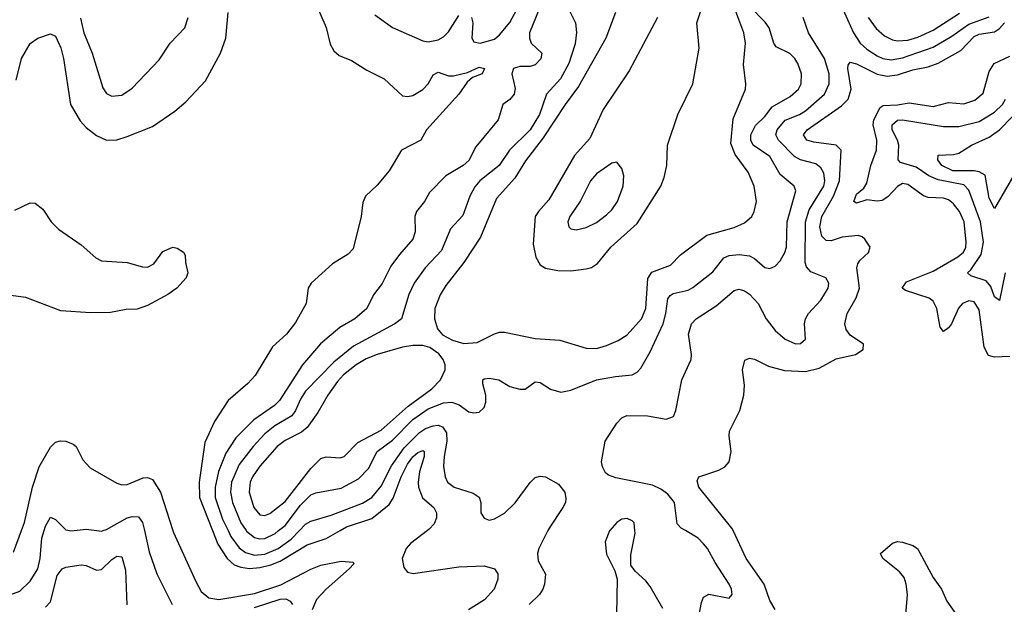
# Model space of a CAD drawing. Header units: inches. Extents: x 884549 to 1028252, y 526810 to 653624.
# Tile 936 of 1056: x 1011289 to 1015149, y 609711 to 612002. Entities that reach past the tile are written whole.
import ezdxf

# ---------------------------------------------------------------- set-up
doc = ezdxf.new("R2010")
doc.units = ezdxf.units.IN
doc.header["$MEASUREMENT"] = 0
doc.layers.add('B0610', color=7, linetype='Continuous')
doc.layers.add('B0611', color=7, linetype='Continuous')

msp = doc.modelspace()

# ---------------------------------------------------------------- linework, layer by layer
at = {"layer": 'B0610', "color": 5}
for points, elevation in [([(1011250, 609747.6), (1011290, 609762.1), (1011330, 609802.3), (1011359.9, 609850), (1011369.1, 609890), (1011375.4, 609970), (1011384.7, 610000)], 2660), ([(1011264.8, 609915.2), (1011296.4, 610000)], 2680), ([(1011484, 610000), (1011490, 609998.6), (1011503, 610000)], 2660), ([(1011591.9, 610000), (1011610, 609997.8), (1011617, 610000)], 2660), ([(1011778.3, 610000), (1011797, 609917), (1011826.3, 609830), (1011887.1, 609710)], 2660), ([(1011889.6, 610000), (1011892.2, 609992.2), (1011979.9, 609799.9), (1012001.2, 609761.2), (1012030, 609736), (1012070, 609729.4), (1012210, 609752.9), (1012312.5, 609787.5), (1012430, 609848.5), (1012470, 609864.7), (1012550, 609880.1), (1012596.6, 609876.6), (1012598.7, 609870), (1012580.1, 609850), (1012490, 609769.9), (1012453.3, 609730), (1012435.2, 609690)], 2680), ([(1012045.2, 610000), (1012066.3, 609946.3), (1012102.2, 609890), (1012130, 609866.4), (1012156.5, 609856.5), (1012190, 609851.8), (1012230, 609854.7), (1012274.2, 609865.8), (1012310, 609880.4), (1012416.2, 609943.8), (1012490.7, 609969.3), (1012545.1, 610000)], 2720), ([(1012106.2, 610000), (1012117.3, 609977.3), (1012150, 609933), (1012174.1, 609914.1), (1012210, 609903.2), (1012250, 609907.7), (1012301.9, 609930), (1012353.5, 609966.5), (1012386.2, 610000)], 2740), ([(1012176.8, 610000), (1012178.1, 609998.1), (1012210, 609972.9), (1012230, 609967.5), (1012250, 609969), (1012290, 609989), (1012304.2, 610000)], 2760), ([(1012887.7, 610000), (1012821.6, 609950), (1012803.9, 609930), (1012788.6, 609890), (1012795.5, 609855.5), (1012810, 609836.4), (1012831.5, 609831.5), (1013010, 609857.8), (1013110, 609862), (1013150.4, 609850), (1013164, 609830), (1013163, 609810), (1013149.4, 609770), (1013110.9, 609729.1), (1013049.1, 609690)], 2720), ([(1013359.8, 610000), (1013323.8, 609930), (1013318.9, 609910), (1013321.3, 609881.3), (1013350.2, 609829.8), (1013346.7, 609790), (1013340.4, 609770), (1013327.2, 609750), (1013285.8, 609710)], 2740), ([(1013602.9, 610000), (1013601.6, 609998.4), (1013584.5, 609955.5), (1013590, 609907.3), (1013622.5, 609842.5), (1013631, 609810), (1013629, 609671)], 2760), ([(1013810, 609695.1), (1013760.7, 609780.7), (1013743.3, 609803.3), (1013701.2, 609841.2), (1013684.8, 609864.8), (1013684.8, 609904.8), (1013702.2, 609990), (1013701, 610000)], 2760), ([(1013952.2, 609670), (1013961.2, 609718.8), (1013970, 609738.7), (1013990, 609750.3), (1014070, 609735.5), (1014081.6, 609750), (1014079.1, 609770), (1014069.7, 609790), (1014015, 609875), (1013985.5, 609930), (1013970, 609948.7), (1013948.9, 609970), (1013899.2, 610000)], 2740), ([(1014250, 609690.9), (1014230, 609726.3), (1014207.7, 609790), (1014136.9, 609890), (1014085.3, 610000)], 2720), ([(1014762.2, 609670), (1014769, 609750), (1014764.6, 609790), (1014756, 609816), (1014737.9, 609837.9), (1014673, 609890), (1014663, 609910), (1014710, 609950.5), (1014730, 609957.1), (1014750, 609954.9), (1014790, 609941.1), (1014808, 609930), (1014870, 609816.3), (1014902, 609770), (1014923.4, 609723.4), (1014961.7, 609670)], 2680), ([(1011390, 609700.1), (1011410, 609720.7), (1011436.3, 609823.7), (1011455.4, 609850), (1011470, 609857), (1011530, 609866.2), (1011550, 609862.6), (1011590, 609844.7), (1011610, 609847.3), (1011650, 609887), (1011670, 609900.2), (1011690, 609897.3), (1011704.6, 609844.6), (1011709.5, 609709.5)], 2640), ([(1012210, 609699.2), (1012310, 609731.8), (1012332.6, 609732.6), (1012350, 609723), (1012358.5, 609710)], 2660)]:
    msp.add_lwpolyline(points, dxfattribs=dict(at, elevation=elevation))
at = {"layer": 'B0611', "color": 5}
for points, elevation in [([(1013060.2, 612010), (1013065.1, 611990), (1013061.5, 611930), (1013070, 611914.9), (1013094, 611910), (1013150, 611925.4), (1013170, 611942), (1013210, 611990.7), (1013266, 612094)], 2740), ([(1013789.7, 612010), (1013678, 611802), (1013575.9, 611650), (1013524.4, 611535.6), (1013463.6, 611470), (1013363.9, 611296.1), (1013322.3, 611250), (1013310.1, 611230), (1013301.8, 611121.8), (1013311.8, 611071.8), (1013330, 611041.3), (1013350, 611027.8), (1013398.4, 611018.4), (1013450, 611017.8), (1013510, 611025.1), (1013530, 611031.1), (1013553.8, 611046.2), (1013606, 611110), (1013710, 611202.7), (1013802, 611350), (1013816, 611384), (1013825.3, 611430), (1013828.2, 611510), (1013868.8, 611630), (1013927.5, 611750), (1013952.8, 611890), (1013943.2, 611990), (1013976.2, 612090)], 2820), ([(1012456.9, 612050), (1012490.7, 611970.7), (1012506.1, 611906.1), (1012520.3, 611880.3), (1012541.5, 611861.5), (1012590, 611842.4), (1012650, 611803.6), (1012718.4, 611770), (1012790, 611704), (1012810, 611700.2), (1012830, 611705.1), (1012870, 611727.9), (1012889.9, 611750), (1012910, 611785.4), (1012930, 611796.3), (1012970, 611781.6), (1012990, 611781.2), (1013045.1, 611794.9), (1013090, 611815.6), (1013110.9, 611810.9), (1013102, 611790), (1013064.1, 611775.9), (1013043.3, 611756.7), (1013010.1, 611709.9), (1012883.9, 611570), (1012861.2, 611530), (1012786.5, 611490), (1012738, 611410), (1012690, 611352.8), (1012644.2, 611310), (1012634.5, 611285.5), (1012627.9, 611230), (1012596.5, 611103.5), (1012577, 611083), (1012515.4, 611044.6), (1012431.6, 610970), (1012420.3, 610950), (1012412.3, 610890), (1012370, 610815.1), (1012334.9, 610770), (1012280.4, 610719.6), (1012212.3, 610607.7), (1012183.6, 610576.4), (1012106.7, 610510), (1012053.1, 610426.9), (1012014.9, 610345.1), (1011993.3, 610190), (1011993.9, 610130), (1012045.2, 610000)], 2720), ([(1013339.8, 612080.2), (1013287, 611950), (1013287.4, 611930), (1013294.6, 611910), (1013335.5, 611870), (1013331.8, 611848.2), (1013310, 611825), (1013290, 611818.8), (1013250, 611818.5), (1013225, 611810), (1013218.9, 611790), (1013231.6, 611731.6), (1013227, 611710), (1013210, 611688.8), (1013183.1, 611670), (1013164.7, 611610), (1013076.8, 611503.2), (1013049.3, 611450), (1013028.1, 611430), (1012960.2, 611390), (1012895.5, 611324.5), (1012876.1, 611290), (1012845, 611250), (1012838.4, 611230), (1012838.8, 611170), (1012830, 611141.6), (1012777.8, 611082.2), (1012744.5, 611035.5), (1012710, 610968.5), (1012676.6, 610923.4), (1012650.2, 610870), (1012603.2, 610830), (1012544.2, 610795.8), (1012468.1, 610731.9), (1012398.4, 610650), (1012307.3, 610510), (1012288.2, 610490), (1012206.5, 610433.5), (1012136.9, 610363.1), (1012096.7, 610303.3), (1012068.8, 610231.2), (1012055.2, 610170), (1012055.7, 610130), (1012084.4, 610044.4), (1012106.2, 610000)], 2740), ([(1013427.8, 612070), (1013467.9, 611990), (1013471.8, 611951.8), (1013467.2, 611907.2), (1013441.9, 611830), (1013408.6, 611770), (1013353.7, 611710), (1013326.5, 611630), (1013290, 611570.5), (1013208.6, 611490), (1013168.8, 611430), (1013092.7, 611370), (1013072.8, 611347.2), (1013053.8, 611310), (1013026.1, 611233.9), (1012977.6, 611182.4), (1012942.7, 611097.3), (1012879.2, 611030), (1012835.5, 610970), (1012814.8, 610925.2), (1012785.8, 610830), (1012760.2, 610810), (1012597.1, 610722.9), (1012520.6, 610659.4), (1012410, 610546.5), (1012390, 610515.4), (1012370.9, 610470), (1012355.7, 610450), (1012289.8, 610410.2), (1012250, 610378.5), (1012204, 610330), (1012150, 610258.6), (1012119.9, 610190), (1012115.7, 610150), (1012122.9, 610110), (1012156.4, 610030), (1012176.8, 610000)], 2760), ([(1012304.2, 610000), (1012330, 610020.1), (1012390, 610099.9), (1012430, 610139.6), (1012450, 610148.2), (1012550, 610166.7), (1012616.8, 610203.2), (1012656.9, 610243.1), (1012691.1, 610310), (1012750, 610354.7), (1012830, 610434.9), (1012890, 610476.4), (1012950, 610500.4), (1012983.6, 610503.6), (1013012.2, 610492.2), (1013050, 610465.5), (1013070, 610460.9), (1013090, 610463.7), (1013110, 610482), (1013116.5, 610503.5), (1013116.3, 610530), (1013104.7, 610575.3), (1013105.1, 610590), (1013110, 610594.4), (1013130, 610596.6), (1013167.7, 610590), (1013210, 610564.2), (1013250, 610554.3), (1013270, 610554.6), (1013310, 610582.3), (1013330, 610580.7), (1013370, 610553.8), (1013410, 610542.4), (1013450, 610550.2), (1013549.9, 610590.1), (1013624.2, 610604.2), (1013690, 610610.2), (1013710, 610620.3), (1013724.1, 610635.9), (1013760.2, 610699.8), (1013811.9, 610810), (1013822.5, 610850), (1013830, 610908.2), (1013839.4, 610920.6), (1013850.9, 610929.1), (1013910, 610942.1), (1013927.8, 610952.2), (1014006.7, 611013.2), (1014050, 611068.7), (1014070, 611077.5), (1014110, 611081.9), (1014150, 611076.6), (1014170, 611066.2), (1014210, 611031.3), (1014230, 611027.2), (1014250, 611036.5), (1014270, 611056.5), (1014288.6, 611090), (1014294.5, 611110), (1014297.5, 611210), (1014331.2, 611331.2), (1014325.6, 611350), (1014270, 611395.2), (1014230, 611465.9), (1014163.9, 611510), (1014155.4, 611530), (1014155.7, 611550), (1014173.4, 611586.6), (1014210, 611622.8), (1014239.1, 611660.9), (1014310, 611700.4), (1014341.4, 611730), (1014351.9, 611750), (1014353.2, 611790), (1014339.1, 611830), (1014327.1, 611850), (1014308.7, 611868.7), (1014255, 611895), (1014245.4, 611910), (1014227.5, 611970), (1014212, 611991.9), (1014150, 612054.9)], 2760), ([(1013624.7, 612030), (1013586.4, 611930), (1013480.2, 611739.8), (1013426.8, 611670), (1013341.1, 611538.9), (1013271.8, 611448.2), (1013230, 611380.3), (1013158.6, 611301.4), (1013095.3, 611150), (1013030.1, 611050), (1012959.8, 610960.2), (1012936.9, 610923.1), (1012916.4, 610870), (1012915, 610830), (1012926.9, 610790), (1012946.5, 610766.5), (1012985.5, 610745.5), (1013030, 610733.2), (1013083, 610737), (1013150, 610771), (1013170, 610777.1), (1013190, 610777.1), (1013310, 610752.5), (1013406.4, 610746.4), (1013510, 610714.3), (1013550, 610713.8), (1013590, 610725.1), (1013635, 610745), (1013670, 610766.6), (1013726, 610830), (1013743.4, 610870), (1013751.8, 610988.2), (1013766.9, 611013.1), (1013840.6, 611039.4), (1013879.9, 611080.1), (1013982.1, 611157.9), (1014090, 611187), (1014130, 611206), (1014158.7, 611230), (1014168.9, 611250), (1014177, 611290), (1014167.8, 611350), (1014144.3, 611404.3), (1014093.3, 611473.2), (1014077.1, 611517.1), (1014086.5, 611613.5), (1014134, 611730), (1014135.7, 611750), (1014126.5, 611826.5), (1014133.9, 611910), (1014127.6, 611950), (1014084.8, 612064.8)], 2780), ([(1014510, 612055.2), (1014557.4, 611950), (1014584.1, 611910), (1014610, 611886), (1014650, 611860.1), (1014673.1, 611850), (1014704.8, 611844.8), (1014750, 611852.3), (1014870, 611893.8), (1014943.4, 611936.6), (1015010, 611984.5), (1015090, 612013.3)], 2740), ([(1011274.8, 611765.2), (1011295.9, 611850), (1011330, 611908.3), (1011360.4, 611930), (1011410, 611946), (1011430, 611936.9), (1011450, 611892), (1011460.9, 611850), (1011488.8, 611670), (1011525.7, 611605.7), (1011550, 611579.8), (1011590, 611548.4), (1011630, 611530.2), (1011670, 611531.2), (1011710, 611543.9), (1011810, 611583.2), (1011897.2, 611642.8), (1011940.6, 611679.4), (1012017.4, 611762.6), (1012076.3, 611870), (1012097.4, 611930), (1012105.8, 612030)], 2720), ([(1011528.2, 612008.2), (1011540.1, 611950), (1011573.7, 611870), (1011615.4, 611735.4), (1011630, 611712.4), (1011650, 611702.7), (1011690, 611705.8), (1011730, 611734), (1011835.4, 611844.6), (1011879.7, 611910), (1011936.9, 611970), (1011949.7, 612010)], 2740), ([(1012680.9, 612020.9), (1012750, 611971.1), (1012870, 611918.6), (1012890, 611915), (1012930, 611923), (1012950, 611934.4), (1012970, 611954.3), (1013010, 612017.7)], 2740), ([(1013899.2, 610000), (1013882.7, 610010), (1013866.5, 610026.5), (1013855.7, 610110), (1013830, 610142.4), (1013802.2, 610162.2), (1013770, 610177.3), (1013626.2, 610206.2), (1013597.1, 610217.1), (1013586.1, 610226.1), (1013573.3, 610250), (1013569.7, 610270), (1013584, 610350), (1013630, 610420.3), (1013650, 610441.5), (1013669.2, 610450.8), (1013750, 610450.2), (1013823.1, 610436.9), (1013852.7, 610447.3), (1013861.7, 610470), (1013884.5, 610590), (1013921.5, 610670), (1013922.7, 610690), (1013910.5, 610770), (1013922.9, 610810), (1013940.3, 610830), (1014019, 610881), (1014090, 610941), (1014110, 610945.8), (1014130, 610939.8), (1014150, 610926.2), (1014183.5, 610890), (1014215, 610830), (1014250, 610784.2), (1014290, 610750.2), (1014330, 610731.4), (1014350, 610732.9), (1014369.7, 610750), (1014365.7, 610810), (1014369.8, 610830), (1014381.5, 610850), (1014430, 610902.4), (1014458.7, 610950), (1014461, 610970), (1014449.8, 610989.8), (1014390, 611013.8), (1014372.9, 611032.9), (1014368.5, 611050), (1014369, 611210), (1014383.9, 611256.1), (1014441, 611350), (1014445.8, 611370), (1014440.8, 611400.8), (1014430, 611421.6), (1014410, 611437.6), (1014350, 611452.4), (1014326.1, 611466.1), (1014263, 611530), (1014253.1, 611550), (1014258.8, 611570), (1014290, 611607.9), (1014346.3, 611630), (1014370, 611644.2), (1014443.9, 611710), (1014462.3, 611750), (1014462, 611790), (1014443.4, 611850), (1014381.3, 611950), (1014360.9, 612010)], 2740), ([(1014615.1, 612010), (1014646.6, 611966.6), (1014678.9, 611938.9), (1014710, 611923), (1014730, 611918.7), (1014770, 611921.7), (1014810, 611933.9), (1014870, 611960.7), (1014972.8, 612027.2)], 2760), ([(1014085.3, 610000), (1014080.6, 610010), (1013950.8, 610170), (1013944.8, 610195.2), (1013951.6, 610210), (1014030, 610236.6), (1014052.8, 610250), (1014069.8, 610270), (1014078.5, 610310), (1014069.7, 610370), (1014071.1, 610390), (1014111.9, 610470), (1014127.8, 610530), (1014129.8, 610570), (1014122, 610630), (1014131.7, 610668.3), (1014150, 610674.9), (1014170, 610671.4), (1014224.2, 610644.2), (1014286.9, 610626.9), (1014370, 610623.1), (1014423.7, 610636.3), (1014490, 610672.3), (1014565.2, 610690), (1014595.1, 610710), (1014596.2, 610730), (1014545.2, 610765.2), (1014528.4, 610788.4), (1014524, 610810), (1014532.5, 610850), (1014568.6, 610911.4), (1014581.3, 610950), (1014571, 611029), (1014574.5, 611045.5), (1014582.1, 611057.9), (1014616.8, 611090), (1014622.4, 611110), (1014602.1, 611142.1), (1014591.2, 611151.2), (1014575.6, 611155.6), (1014512.7, 611150), (1014470, 611134.8), (1014450, 611136.2), (1014434.1, 611154.1), (1014426.3, 611190), (1014433.5, 611230), (1014479.7, 611310), (1014502.5, 611370), (1014509.3, 611490), (1014489.7, 611510), (1014401.9, 611521.9), (1014374.5, 611530), (1014361.7, 611550), (1014376.3, 611570), (1014510, 611663.6), (1014536.6, 611690), (1014548.7, 611730), (1014535.3, 611810), (1014536.6, 611823.4), (1014545.2, 611834.8), (1014570, 611828.5), (1014650, 611787.7), (1014690, 611780.2), (1014730, 611785.4), (1014790, 611805.9), (1014850, 611816.5), (1014890, 611830.8), (1014978.5, 611881.5), (1015030, 611936), (1015050, 611944.8), (1015110, 611953.9), (1015130, 611967.4), (1015150, 611990.1)], 2720), ([(1015170, 610681.9), (1015110, 610679.1), (1015086.2, 610686.2), (1015070, 610718.7), (1015050, 610865.1), (1015030, 610895.7), (1015010, 610900.6), (1014985.3, 610890), (1014968.7, 610871.3), (1014941.6, 610810), (1014930, 610794.6), (1014910, 610780.3), (1014896.9, 610796.9), (1014883.7, 610870), (1014870, 610898.7), (1014854, 610910), (1014761, 610941), (1014748.1, 610950), (1014765.8, 610974.2), (1014870, 611016.4), (1014966.9, 611073.1), (1014989.2, 611090.8), (1014998.1, 611110), (1014999.9, 611130), (1014990.8, 611209.2), (1014973.3, 611250), (1014950, 611279.9), (1014930, 611295.6), (1014910, 611302.7), (1014850, 611305), (1014831.4, 611311.4), (1014770, 611356.4), (1014750, 611360.2), (1014730, 611348.7), (1014692.7, 611307.3), (1014670, 611293.8), (1014650, 611291.2), (1014610, 611295.8), (1014570, 611283.1), (1014558.3, 611290), (1014570, 611318), (1014598.1, 611341.9), (1014610, 611361.8), (1014625.9, 611430), (1014648.2, 611490), (1014648.8, 611530), (1014634.6, 611590), (1014637.5, 611610), (1014662.7, 611657.3), (1014674, 611666), (1014730, 611668.2), (1014775.4, 611675.4), (1014870, 611661.1), (1014930, 611677.9), (1014990, 611671.6), (1015033.6, 611686.4), (1015066.3, 611713.7), (1015090, 611798.2), (1015109.4, 611830), (1015170, 611859.1)], 2680), ([(1015151.8, 611010), (1015130, 610901.6), (1015110, 610915.6), (1015096.4, 610956.4), (1015078.2, 610978.2), (1015017.8, 610997.8), (1015005.1, 611010), (1015018.2, 611021.8), (1015057.8, 611082.2), (1015066.8, 611130), (1015055, 611210), (1015010, 611333.6), (1014990, 611354.7), (1014890, 611373.7), (1014853.5, 611390), (1014803.9, 611423.9), (1014741.8, 611441.8), (1014732.1, 611452.1), (1014735.6, 611510), (1014730.2, 611530.2), (1014709.2, 611570), (1014709.2, 611590), (1014730, 611608.3), (1014750, 611609.7), (1014910, 611582.8), (1014970, 611583.7), (1015050, 611603.5), (1015110, 611639.2), (1015142, 611670), (1015152.9, 611690)], 2660), ([(1015230.1, 611470), (1015110, 611262.3), (1015090, 611302.6), (1015073.1, 611393.1), (1015050, 611405.8), (1015030, 611409.6), (1014947.1, 611410), (1014904.2, 611430), (1014887.9, 611452.1), (1014889.1, 611470.9), (1014950, 611473.3), (1014970, 611479.1), (1015019.8, 611510), (1015090, 611540.9), (1015130, 611570.5), (1015179.2, 611620.8)], 2640), ([(1011270, 611256), (1011330, 611283.7), (1011350, 611283.1), (1011380, 611259.9), (1011412.9, 611210), (1011441.1, 611181.1), (1011530, 611119.8), (1011588.2, 611068.2), (1011610, 611057.5), (1011711, 611051), (1011770, 611033.7), (1011790, 611032), (1011814.5, 611045.5), (1011850, 611093), (1011890, 611110.6), (1011907.1, 611107.1), (1011931, 611091), (1011938.5, 611078.5), (1011939.5, 611050), (1011948.5, 611010), (1011942.3, 610990), (1011905, 610950), (1011870, 610924.9), (1011790, 610882.4), (1011750, 610867.3), (1011706.5, 610866.5), (1011645.7, 610854.3), (1011567.2, 610852.8), (1011450, 610861.6), (1011313, 610913), (1011224.6, 610924.6)], 2680), ([(1012386.2, 610000), (1012410, 610024.5), (1012430, 610037.5), (1012510, 610060.1), (1012632.4, 610107.6), (1012670, 610129.6), (1012705.9, 610174.1), (1012746.2, 610253.8), (1012796.1, 610323.9), (1012855.9, 610384.1), (1012880.4, 610399.6), (1012910, 610410.8), (1012930, 610412.6), (1012946.5, 610406.5), (1012962.6, 610382.6), (1012964.2, 610350), (1012953, 610290), (1012950.8, 610250.8), (1012957.1, 610210), (1012966.4, 610190), (1012992.2, 610170), (1013066.4, 610146.4), (1013090, 610130.4), (1013096.5, 610110), (1013096.4, 610070), (1013110, 610048.2), (1013130, 610041.3), (1013150, 610045.7), (1013190, 610067.6), (1013231.9, 610108.1), (1013290, 610188.2), (1013310, 610207.7), (1013330, 610213), (1013350.3, 610210.3), (1013401.7, 610181.7), (1013426, 610150), (1013430, 610126), (1013428.7, 610110), (1013418, 610090), (1013366.7, 610013.3), (1013359.8, 610000)], 2740), ([(1011296.4, 610000), (1011308.3, 610031.7), (1011339.4, 610170), (1011366.2, 610250), (1011410, 610327.2), (1011430, 610346.7), (1011448.6, 610351.4), (1011470.6, 610350), (1011498.4, 610338.4), (1011510, 610328.8), (1011537.3, 610277.3), (1011565.3, 610245.3), (1011670, 610185.3), (1011690, 610178.9), (1011710, 610180.8), (1011772.9, 610207.1), (1011790, 610208.6), (1011810, 610199.8), (1011840.7, 610150), (1011889.6, 610000)], 2680), ([(1012545.1, 610000), (1012570, 610014.1), (1012670, 610047.2), (1012737.5, 610102.5), (1012752.8, 610127.2), (1012784.4, 610210), (1012810, 610259.9), (1012830, 610289.6), (1012850, 610306.4), (1012870, 610314), (1012874.3, 610310), (1012874.9, 610290), (1012857, 610230), (1012850.7, 610190), (1012852.5, 610170), (1012868, 610128), (1012913.2, 610090), (1012923.4, 610070), (1012922.8, 610050), (1012913.3, 610026.7), (1012894.7, 610005.3), (1012887.7, 610000)], 2720), ([(1011384.7, 610000), (1011390, 610017.1), (1011410, 610053), (1011430, 610043), (1011470, 610003.2), (1011484, 610000)], 2660), ([(1011617, 610000), (1011630, 610004), (1011710, 610049.6), (1011730, 610055.4), (1011754.4, 610054.4), (1011771.2, 610031.2), (1011778.3, 610000)], 2660), ([(1013701, 610000), (1013697.4, 610030), (1013690, 610038.7), (1013670, 610047.8), (1013650, 610044.2), (1013630, 610031.6), (1013602.9, 610000)], 2760), ([(1011503, 610000), (1011550, 610005), (1011591.9, 610000)], 2660)]:
    msp.add_lwpolyline(points, dxfattribs=dict(at, elevation=elevation))
for points, elevation in [([(1013630, 611443.7), (1013610, 611439.6), (1013550, 611398.3), (1013527.2, 611370), (1013487.4, 611292.6), (1013446, 611230), (1013438.3, 611210), (1013442, 611190), (1013450, 611182), (1013470, 611178.3), (1013510, 611187.6), (1013550, 611207.7), (1013590, 611236.9), (1013610, 611256.9), (1013632.2, 611290), (1013654.2, 611350), (1013656.8, 611390), (1013650, 611419.3)], 2840), ([(1012830, 610725.2), (1012790, 610718.1), (1012691.1, 610690), (1012647.2, 610672.8), (1012608.4, 610650), (1012559.1, 610610), (1012535.3, 610584.7), (1012496.6, 610530), (1012457.7, 610462.3), (1012416.4, 610403.6), (1012394.1, 610385.9), (1012330, 610353.4), (1012299, 610330), (1012230, 610252.7), (1012201.4, 610210), (1012193.2, 610190), (1012189.2, 610150), (1012206.4, 610090), (1012230, 610061.9), (1012250, 610059.5), (1012270, 610066.8), (1012330, 610113.6), (1012430, 610242.7), (1012470, 610282.4), (1012490, 610289), (1012544.8, 610284.8), (1012560.7, 610290), (1012615.3, 610344.7), (1012706.7, 610393.3), (1012812, 610488), (1012904.9, 610555.1), (1012938.3, 610590), (1012956.4, 610630), (1012956.9, 610650), (1012949.6, 610670), (1012932.5, 610692.5), (1012897.1, 610717.1), (1012870, 610724.9)], 2780)]:
    msp.add_lwpolyline(points, close=True, dxfattribs=dict(at, elevation=elevation))

doc.saveas('drawing.dxf')
